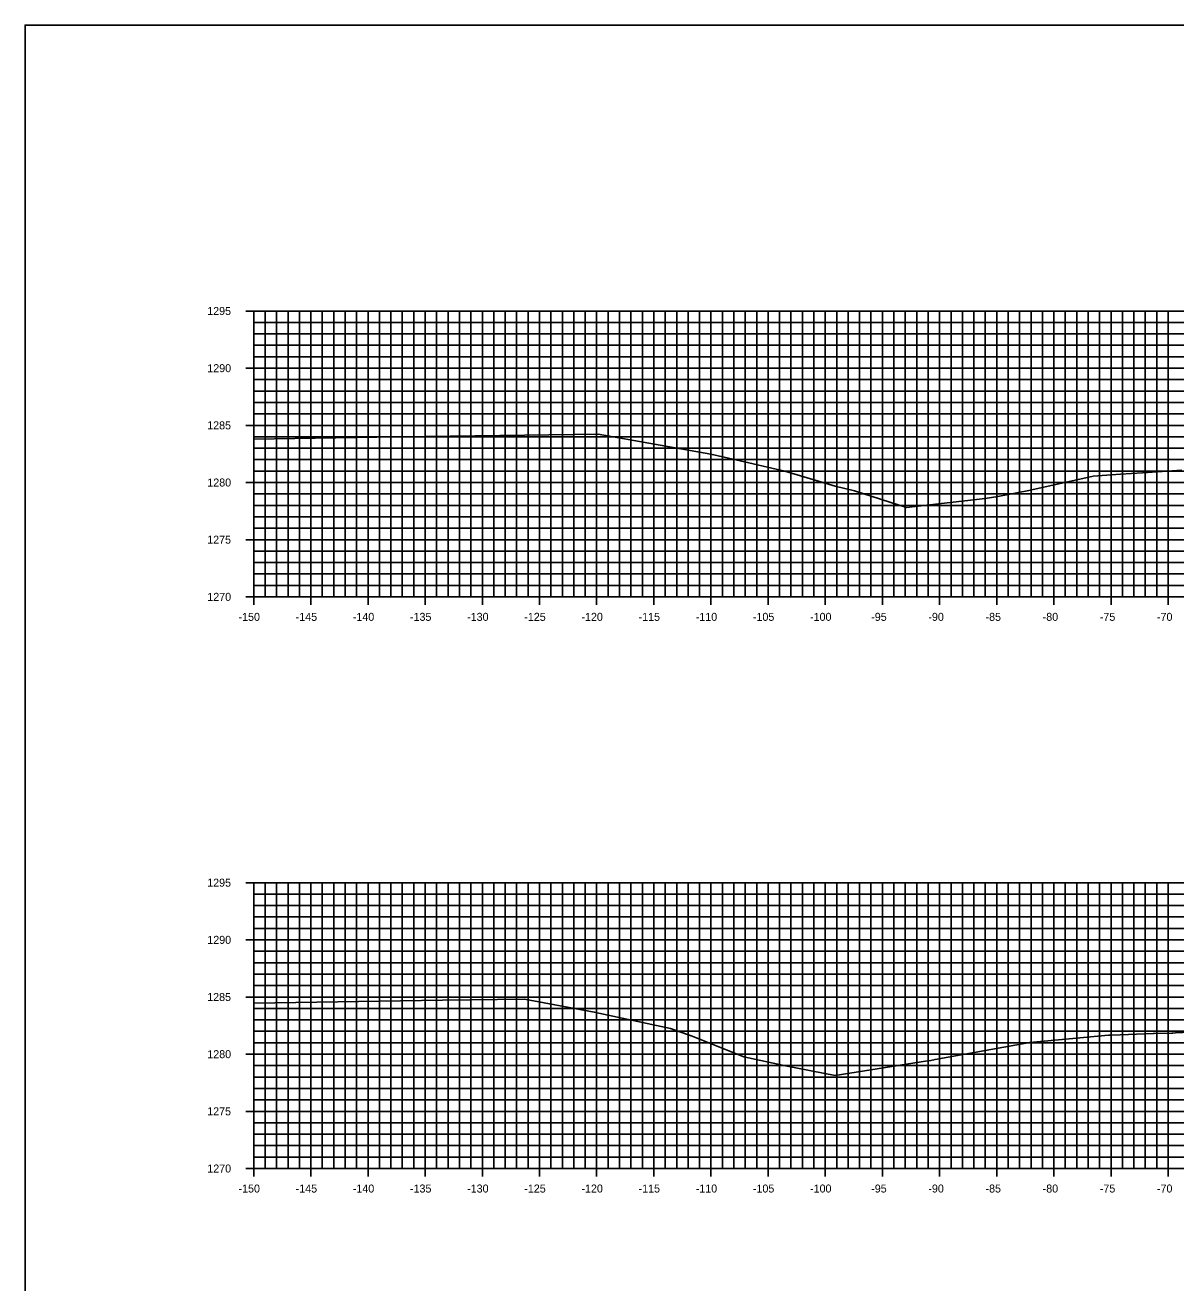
# Model space of a CAD drawing. Extents: x 674939 to 678919, y 750652 to 765176.
# Drawn here: x 678578.5 to 678679.2, y 759082.6 to 759192.6 of the extents above; entities that cross this region are included whole.
import ezdxf

# ---------------------------------------------------------------- set-up
doc = ezdxf.new("R2010")
doc.units = 0
for name, color, linetype in [('R_Axis', 7, 'Continuous'), ('R_Axis Annot', 7, 'Continuous'), ('R_Exist Surface', 7, 'Continuous'), ('R_Grid', 7, 'Continuous'), ('R_No Plot', 7, 'Continuous')]:
    doc.layers.add(name, color=color, linetype=linetype)

msp = doc.modelspace()

# ---------------------------------------------------------------- linework, layer by layer
at = {"layer": 'R_Axis'}
for p, q in [((678597.83, 759167.55), (678599.23, 759167.55)), ((678598.53, 759142.55), (678598.53, 759167.55)), ((678598.53, 759166.55), (678598.88, 759166.55)), ((678598.53, 759165.55), (678598.88, 759165.55)), ((678598.53, 759164.55), (678598.88, 759164.55)), ((678598.53, 759163.55), (678598.88, 759163.55)), ((678597.83, 759162.55), (678599.23, 759162.55)), ((678598.53, 759161.55), (678598.88, 759161.55)), ((678598.53, 759160.55), (678598.88, 759160.55)), ((678598.53, 759159.55), (678598.88, 759159.55)), ((678598.53, 759158.55), (678598.88, 759158.55)), ((678597.83, 759157.55), (678599.23, 759157.55)), ((678598.53, 759156.55), (678598.88, 759156.55)), ((678598.53, 759155.55), (678598.88, 759155.55)), ((678598.53, 759154.55), (678598.88, 759154.55)), ((678598.53, 759153.55), (678598.88, 759153.55)), ((678597.83, 759152.55), (678599.23, 759152.55)), ((678598.53, 759151.55), (678598.88, 759151.55)), ((678598.53, 759150.55), (678598.88, 759150.55)), ((678598.53, 759149.55), (678598.88, 759149.55)), ((678598.53, 759148.55), (678598.88, 759148.55)), ((678597.83, 759147.55), (678599.23, 759147.55)), ((678598.53, 759146.55), (678598.88, 759146.55)), ((678598.53, 759145.55), (678598.88, 759145.55)), ((678598.53, 759144.55), (678598.88, 759144.55)), ((678598.53, 759143.55), (678598.88, 759143.55)), ((678598.53, 759141.85), (678598.53, 759143.25)), ((678603.53, 759141.85), (678603.53, 759143.25)), ((678608.53, 759141.85), (678608.53, 759143.25)), ((678613.53, 759141.85), (678613.53, 759143.25)), ((678618.53, 759141.85), (678618.53, 759143.25)), ((678623.53, 759141.85), (678623.53, 759143.25)), ((678628.53, 759141.85), (678628.53, 759143.25)), ((678633.53, 759141.85), (678633.53, 759143.25)), ((678638.53, 759141.85), (678638.53, 759143.25)), ((678643.53, 759141.85), (678643.53, 759143.25)), ((678648.53, 759141.85), (678648.53, 759143.25)), ((678653.53, 759141.85), (678653.53, 759143.25)), ((678658.53, 759141.85), (678658.53, 759143.25)), ((678663.53, 759141.85), (678663.53, 759143.25)), ((678668.53, 759141.85), (678668.53, 759143.25)), ((678673.53, 759141.85), (678673.53, 759143.25)), ((678678.53, 759141.85), (678678.53, 759143.25)), ((678597.83, 759142.55), (678599.23, 759142.55)), ((678598.53, 759142.55), (678898.53, 759142.55)), ((678597.83, 759117.55), (678599.23, 759117.55)), ((678598.53, 759092.55), (678598.53, 759117.55)), ((678598.53, 759116.55), (678598.88, 759116.55)), ((678598.53, 759115.55), (678598.88, 759115.55)), ((678598.53, 759114.55), (678598.88, 759114.55)), ((678598.53, 759113.55), (678598.88, 759113.55)), ((678597.83, 759112.55), (678599.23, 759112.55)), ((678598.53, 759111.55), (678598.88, 759111.55)), ((678598.53, 759110.55), (678598.88, 759110.55)), ((678598.53, 759109.55), (678598.88, 759109.55)), ((678598.53, 759108.55), (678598.88, 759108.55)), ((678597.83, 759107.55), (678599.23, 759107.55)), ((678598.53, 759106.55), (678598.88, 759106.55)), ((678598.53, 759105.55), (678598.88, 759105.55)), ((678598.53, 759104.55), (678598.88, 759104.55)), ((678598.53, 759103.55), (678598.88, 759103.55)), ((678597.83, 759102.55), (678599.23, 759102.55)), ((678598.53, 759101.55), (678598.88, 759101.55)), ((678598.53, 759100.55), (678598.88, 759100.55)), ((678598.53, 759099.55), (678598.88, 759099.55)), ((678598.53, 759098.55), (678598.88, 759098.55)), ((678597.83, 759097.55), (678599.23, 759097.55)), ((678598.53, 759096.55), (678598.88, 759096.55)), ((678598.53, 759095.55), (678598.88, 759095.55)), ((678598.53, 759094.55), (678598.88, 759094.55)), ((678598.53, 759093.55), (678598.88, 759093.55)), ((678597.83, 759092.55), (678599.23, 759092.55)), ((678598.53, 759091.85), (678598.53, 759093.25)), ((678598.53, 759092.55), (678898.53, 759092.55)), ((678603.53, 759091.85), (678603.53, 759093.25)), ((678608.53, 759091.85), (678608.53, 759093.25)), ((678613.53, 759091.85), (678613.53, 759093.25)), ((678618.53, 759091.85), (678618.53, 759093.25)), ((678623.53, 759091.85), (678623.53, 759093.25)), ((678628.53, 759091.85), (678628.53, 759093.25)), ((678633.53, 759091.85), (678633.53, 759093.25)), ((678638.53, 759091.85), (678638.53, 759093.25)), ((678643.53, 759091.85), (678643.53, 759093.25)), ((678648.53, 759091.85), (678648.53, 759093.25)), ((678653.53, 759091.85), (678653.53, 759093.25)), ((678658.53, 759091.85), (678658.53, 759093.25)), ((678663.53, 759091.85), (678663.53, 759093.25)), ((678668.53, 759091.85), (678668.53, 759093.25)), ((678673.53, 759091.85), (678673.53, 759093.25)), ((678678.53, 759091.85), (678678.53, 759093.25))]:
    msp.add_line(p, q, dxfattribs=at)
at = {"layer": 'R_Exist Surface'}
for points in [[(678598.53, 759156.34), (678609.31, 759156.53), (678628.66, 759156.78), (678638.51, 759155.04), (678640.71, 759154.52), (678644.99, 759153.54), (678649.41, 759152.24), (678651.08, 759151.82), (678655.63, 759150.37), (678662.53, 759151.16), (678663.62, 759151.32), (678666.33, 759151.86), (678671.96, 759153.1), (678674.37, 759153.27), (678676.28, 759153.41), (678679.72, 759153.64)], [(678598.53, 759107.02), (678615.05, 759107.27), (678622.23, 759107.36), (678628.32, 759106.23), (678634.98, 759104.8), (678636.9, 759104.12), (678641.42, 759102.31), (678645.04, 759101.54), (678649.41, 759100.69), (678657.47, 759101.97), (678657.77, 759102), (678658.14, 759102.09), (678666.42, 759103.58), (678673.32, 759104.2), (678673.44, 759104.21), (678673.59, 759104.22), (678677.23, 759104.36), (678677.3, 759104.36), (678677.31, 759104.36), (678678.84, 759104.39), (678678.94, 759104.4), (678679.17, 759104.41), (678684.42, 759104.64)]]:
    msp.add_lwpolyline(points, dxfattribs=at)
at = {"layer": 'R_Grid'}
for p, q in [((678598.53, 759167.55), (678898.53, 759167.55)), ((678598.53, 759142.55), (678598.53, 759167.55)), ((678599.53, 759142.55), (678599.53, 759167.55)), ((678600.53, 759142.55), (678600.53, 759167.55)), ((678601.53, 759142.55), (678601.53, 759167.55)), ((678602.53, 759142.55), (678602.53, 759167.55)), ((678603.53, 759142.55), (678603.53, 759167.55)), ((678604.53, 759142.55), (678604.53, 759167.55)), ((678605.53, 759142.55), (678605.53, 759167.55)), ((678606.53, 759142.55), (678606.53, 759167.55)), ((678607.53, 759142.55), (678607.53, 759167.55)), ((678608.53, 759142.55), (678608.53, 759167.55)), ((678609.53, 759142.55), (678609.53, 759167.55)), ((678610.53, 759142.55), (678610.53, 759167.55)), ((678611.53, 759142.55), (678611.53, 759167.55)), ((678612.53, 759142.55), (678612.53, 759167.55)), ((678613.53, 759142.55), (678613.53, 759167.55)), ((678614.53, 759142.55), (678614.53, 759167.55)), ((678615.53, 759142.55), (678615.53, 759167.55)), ((678616.53, 759142.55), (678616.53, 759167.55)), ((678617.53, 759142.55), (678617.53, 759167.55)), ((678618.53, 759142.55), (678618.53, 759167.55)), ((678619.53, 759142.55), (678619.53, 759167.55)), ((678620.53, 759142.55), (678620.53, 759167.55)), ((678621.53, 759142.55), (678621.53, 759167.55)), ((678622.53, 759142.55), (678622.53, 759167.55)), ((678623.53, 759142.55), (678623.53, 759167.55)), ((678624.53, 759142.55), (678624.53, 759167.55)), ((678625.53, 759142.55), (678625.53, 759167.55)), ((678626.53, 759142.55), (678626.53, 759167.55)), ((678627.53, 759142.55), (678627.53, 759167.55)), ((678628.53, 759142.55), (678628.53, 759167.55)), ((678629.53, 759142.55), (678629.53, 759167.55)), ((678630.53, 759142.55), (678630.53, 759167.55)), ((678631.53, 759142.55), (678631.53, 759167.55)), ((678632.53, 759142.55), (678632.53, 759167.55)), ((678633.53, 759142.55), (678633.53, 759167.55)), ((678634.53, 759142.55), (678634.53, 759167.55)), ((678635.53, 759142.55), (678635.53, 759167.55)), ((678636.53, 759142.55), (678636.53, 759167.55)), ((678637.53, 759142.55), (678637.53, 759167.55)), ((678638.53, 759142.55), (678638.53, 759167.55)), ((678639.53, 759142.55), (678639.53, 759167.55)), ((678640.53, 759142.55), (678640.53, 759167.55)), ((678641.53, 759142.55), (678641.53, 759167.55)), ((678642.53, 759142.55), (678642.53, 759167.55)), ((678643.53, 759142.55), (678643.53, 759167.55)), ((678644.53, 759142.55), (678644.53, 759167.55)), ((678645.53, 759142.55), (678645.53, 759167.55)), ((678646.53, 759142.55), (678646.53, 759167.55)), ((678647.53, 759142.55), (678647.53, 759167.55)), ((678648.53, 759142.55), (678648.53, 759167.55)), ((678649.53, 759142.55), (678649.53, 759167.55)), ((678650.53, 759142.55), (678650.53, 759167.55)), ((678651.53, 759142.55), (678651.53, 759167.55)), ((678652.53, 759142.55), (678652.53, 759167.55)), ((678653.53, 759142.55), (678653.53, 759167.55)), ((678654.53, 759142.55), (678654.53, 759167.55)), ((678655.53, 759142.55), (678655.53, 759167.55)), ((678656.53, 759142.55), (678656.53, 759167.55)), ((678657.53, 759142.55), (678657.53, 759167.55)), ((678658.53, 759142.55), (678658.53, 759167.55)), ((678659.53, 759142.55), (678659.53, 759167.55)), ((678660.53, 759142.55), (678660.53, 759167.55)), ((678661.53, 759142.55), (678661.53, 759167.55)), ((678662.53, 759142.55), (678662.53, 759167.55)), ((678663.53, 759142.55), (678663.53, 759167.55)), ((678664.53, 759142.55), (678664.53, 759167.55)), ((678665.53, 759142.55), (678665.53, 759167.55)), ((678666.53, 759142.55), (678666.53, 759167.55)), ((678667.53, 759142.55), (678667.53, 759167.55)), ((678668.53, 759142.55), (678668.53, 759167.55)), ((678669.53, 759142.55), (678669.53, 759167.55)), ((678670.53, 759142.55), (678670.53, 759167.55)), ((678671.53, 759142.55), (678671.53, 759167.55)), ((678672.53, 759142.55), (678672.53, 759167.55)), ((678673.53, 759142.55), (678673.53, 759167.55)), ((678674.53, 759142.55), (678674.53, 759167.55)), ((678675.53, 759142.55), (678675.53, 759167.55)), ((678676.53, 759142.55), (678676.53, 759167.55)), ((678677.53, 759142.55), (678677.53, 759167.55)), ((678678.53, 759142.55), (678678.53, 759167.55)), ((678598.53, 759166.55), (678898.53, 759166.55)), ((678598.53, 759165.55), (678898.53, 759165.55)), ((678598.53, 759164.55), (678898.53, 759164.55)), ((678598.53, 759163.55), (678898.53, 759163.55)), ((678598.53, 759162.55), (678898.53, 759162.55)), ((678598.53, 759161.55), (678898.53, 759161.55)), ((678598.53, 759160.55), (678898.53, 759160.55)), ((678598.53, 759159.55), (678898.53, 759159.55)), ((678598.53, 759158.55), (678898.53, 759158.55)), ((678598.53, 759157.55), (678898.53, 759157.55)), ((678598.53, 759156.55), (678898.53, 759156.55)), ((678598.53, 759155.55), (678898.53, 759155.55)), ((678598.53, 759154.55), (678898.53, 759154.55)), ((678598.53, 759153.55), (678898.53, 759153.55)), ((678598.53, 759152.55), (678898.53, 759152.55)), ((678598.53, 759151.55), (678898.53, 759151.55)), ((678598.53, 759150.55), (678898.53, 759150.55)), ((678598.53, 759149.55), (678898.53, 759149.55)), ((678598.53, 759148.55), (678898.53, 759148.55)), ((678598.53, 759147.55), (678898.53, 759147.55)), ((678598.53, 759146.55), (678898.53, 759146.55)), ((678598.53, 759145.55), (678898.53, 759145.55)), ((678598.53, 759144.55), (678898.53, 759144.55)), ((678598.53, 759143.55), (678898.53, 759143.55)), ((678598.53, 759142.55), (678898.53, 759142.55)), ((678598.53, 759117.55), (678898.53, 759117.55)), ((678598.53, 759092.55), (678598.53, 759117.55)), ((678599.53, 759092.55), (678599.53, 759117.55)), ((678600.53, 759092.55), (678600.53, 759117.55)), ((678601.53, 759092.55), (678601.53, 759117.55)), ((678602.53, 759092.55), (678602.53, 759117.55)), ((678603.53, 759092.55), (678603.53, 759117.55)), ((678604.53, 759092.55), (678604.53, 759117.55)), ((678605.53, 759092.55), (678605.53, 759117.55)), ((678606.53, 759092.55), (678606.53, 759117.55)), ((678607.53, 759092.55), (678607.53, 759117.55)), ((678608.53, 759092.55), (678608.53, 759117.55)), ((678609.53, 759092.55), (678609.53, 759117.55)), ((678610.53, 759092.55), (678610.53, 759117.55)), ((678611.53, 759092.55), (678611.53, 759117.55)), ((678612.53, 759092.55), (678612.53, 759117.55)), ((678613.53, 759092.55), (678613.53, 759117.55)), ((678614.53, 759092.55), (678614.53, 759117.55)), ((678615.53, 759092.55), (678615.53, 759117.55)), ((678616.53, 759092.55), (678616.53, 759117.55)), ((678617.53, 759092.55), (678617.53, 759117.55)), ((678618.53, 759092.55), (678618.53, 759117.55)), ((678619.53, 759092.55), (678619.53, 759117.55)), ((678620.53, 759092.55), (678620.53, 759117.55)), ((678621.53, 759092.55), (678621.53, 759117.55)), ((678622.53, 759092.55), (678622.53, 759117.55)), ((678623.53, 759092.55), (678623.53, 759117.55)), ((678624.53, 759092.55), (678624.53, 759117.55)), ((678625.53, 759092.55), (678625.53, 759117.55)), ((678626.53, 759092.55), (678626.53, 759117.55)), ((678627.53, 759092.55), (678627.53, 759117.55)), ((678628.53, 759092.55), (678628.53, 759117.55)), ((678629.53, 759092.55), (678629.53, 759117.55)), ((678630.53, 759092.55), (678630.53, 759117.55)), ((678631.53, 759092.55), (678631.53, 759117.55)), ((678632.53, 759092.55), (678632.53, 759117.55)), ((678633.53, 759092.55), (678633.53, 759117.55)), ((678634.53, 759092.55), (678634.53, 759117.55)), ((678635.53, 759092.55), (678635.53, 759117.55)), ((678636.53, 759092.55), (678636.53, 759117.55)), ((678637.53, 759092.55), (678637.53, 759117.55)), ((678638.53, 759092.55), (678638.53, 759117.55)), ((678639.53, 759092.55), (678639.53, 759117.55)), ((678640.53, 759092.55), (678640.53, 759117.55)), ((678641.53, 759092.55), (678641.53, 759117.55)), ((678642.53, 759092.55), (678642.53, 759117.55)), ((678643.53, 759092.55), (678643.53, 759117.55)), ((678644.53, 759092.55), (678644.53, 759117.55)), ((678645.53, 759092.55), (678645.53, 759117.55)), ((678646.53, 759092.55), (678646.53, 759117.55)), ((678647.53, 759092.55), (678647.53, 759117.55)), ((678648.53, 759092.55), (678648.53, 759117.55)), ((678649.53, 759092.55), (678649.53, 759117.55)), ((678650.53, 759092.55), (678650.53, 759117.55)), ((678651.53, 759092.55), (678651.53, 759117.55)), ((678652.53, 759092.55), (678652.53, 759117.55)), ((678653.53, 759092.55), (678653.53, 759117.55)), ((678654.53, 759092.55), (678654.53, 759117.55)), ((678655.53, 759092.55), (678655.53, 759117.55)), ((678656.53, 759092.55), (678656.53, 759117.55)), ((678657.53, 759092.55), (678657.53, 759117.55)), ((678658.53, 759092.55), (678658.53, 759117.55)), ((678659.53, 759092.55), (678659.53, 759117.55)), ((678660.53, 759092.55), (678660.53, 759117.55)), ((678661.53, 759092.55), (678661.53, 759117.55)), ((678662.53, 759092.55), (678662.53, 759117.55)), ((678663.53, 759092.55), (678663.53, 759117.55)), ((678664.53, 759092.55), (678664.53, 759117.55)), ((678665.53, 759092.55), (678665.53, 759117.55)), ((678666.53, 759092.55), (678666.53, 759117.55)), ((678667.53, 759092.55), (678667.53, 759117.55)), ((678668.53, 759092.55), (678668.53, 759117.55)), ((678669.53, 759092.55), (678669.53, 759117.55)), ((678670.53, 759092.55), (678670.53, 759117.55)), ((678671.53, 759092.55), (678671.53, 759117.55)), ((678672.53, 759092.55), (678672.53, 759117.55)), ((678673.53, 759092.55), (678673.53, 759117.55)), ((678674.53, 759092.55), (678674.53, 759117.55)), ((678675.53, 759092.55), (678675.53, 759117.55)), ((678676.53, 759092.55), (678676.53, 759117.55)), ((678677.53, 759092.55), (678677.53, 759117.55)), ((678678.53, 759092.55), (678678.53, 759117.55)), ((678598.53, 759116.55), (678898.53, 759116.55)), ((678598.53, 759115.55), (678898.53, 759115.55)), ((678598.53, 759114.55), (678898.53, 759114.55)), ((678598.53, 759113.55), (678898.53, 759113.55)), ((678598.53, 759112.55), (678898.53, 759112.55)), ((678598.53, 759111.55), (678898.53, 759111.55)), ((678598.53, 759110.55), (678898.53, 759110.55)), ((678598.53, 759109.55), (678898.53, 759109.55)), ((678598.53, 759108.55), (678898.53, 759108.55)), ((678598.53, 759107.55), (678898.53, 759107.55)), ((678598.53, 759106.55), (678898.53, 759106.55)), ((678598.53, 759105.55), (678898.53, 759105.55)), ((678598.53, 759104.55), (678898.53, 759104.55)), ((678598.53, 759103.55), (678898.53, 759103.55)), ((678598.53, 759102.55), (678898.53, 759102.55)), ((678598.53, 759101.55), (678898.53, 759101.55)), ((678598.53, 759100.55), (678898.53, 759100.55)), ((678598.53, 759099.55), (678898.53, 759099.55)), ((678598.53, 759098.55), (678898.53, 759098.55)), ((678598.53, 759097.55), (678898.53, 759097.55)), ((678598.53, 759096.55), (678898.53, 759096.55)), ((678598.53, 759095.55), (678898.53, 759095.55)), ((678598.53, 759094.55), (678898.53, 759094.55)), ((678598.53, 759093.55), (678898.53, 759093.55)), ((678598.53, 759092.55), (678898.53, 759092.55))]:
    msp.add_line(p, q, dxfattribs=at)
at = {"layer": 'R_No Plot'}
msp.add_lwpolyline([(678578.53, 758972.55), (678918.53, 758972.55), (678918.53, 759192.55), (678578.53, 759192.55)], close=True, dxfattribs=at)

# ---------------------------------------------------------------- texts
at = {"layer": 'R_Axis Annot'}
for s, p in [('1295', (678594.46, 759167.2)), ('1290', (678594.47, 759162.2)), ('1285', (678594.46, 759157.2)), ('1280', (678594.47, 759152.2)), ('1275', (678594.46, 759147.2)), ('1270', (678594.47, 759142.2)), ('-150', (678597.2, 759140.45)), ('-145', (678602.2, 759140.45)), ('-140', (678607.2, 759140.45)), ('-135', (678612.2, 759140.45)), ('-130', (678617.2, 759140.45)), ('-125', (678622.2, 759140.45)), ('-120', (678627.2, 759140.45)), ('-115', (678632.2, 759140.45)), ('-110', (678637.2, 759140.45)), ('-105', (678642.2, 759140.45)), ('-100', (678647.2, 759140.45)), ('-95', (678652.55, 759140.45)), ('-90', (678657.55, 759140.45)), ('-85', (678662.55, 759140.45)), ('-80', (678667.55, 759140.45)), ('-75', (678672.55, 759140.45)), ('-70', (678677.55, 759140.45)), ('1295', (678594.46, 759117.2)), ('1290', (678594.47, 759112.2)), ('1285', (678594.46, 759107.2)), ('1280', (678594.47, 759102.2)), ('1275', (678594.46, 759097.2)), ('1270', (678594.47, 759092.2)), ('-150', (678597.2, 759090.45)), ('-145', (678602.2, 759090.45)), ('-140', (678607.2, 759090.45)), ('-135', (678612.2, 759090.45)), ('-130', (678617.2, 759090.45)), ('-125', (678622.2, 759090.45)), ('-120', (678627.2, 759090.45)), ('-115', (678632.2, 759090.45)), ('-110', (678637.2, 759090.45)), ('-105', (678642.2, 759090.45)), ('-100', (678647.2, 759090.45)), ('-95', (678652.55, 759090.45)), ('-90', (678657.55, 759090.45)), ('-85', (678662.55, 759090.45)), ('-80', (678667.55, 759090.45)), ('-75', (678672.55, 759090.45)), ('-70', (678677.55, 759090.45))]:
    msp.add_text(s, height=0.7, dxfattribs=at).set_placement(p)

doc.saveas('drawing.dxf')
